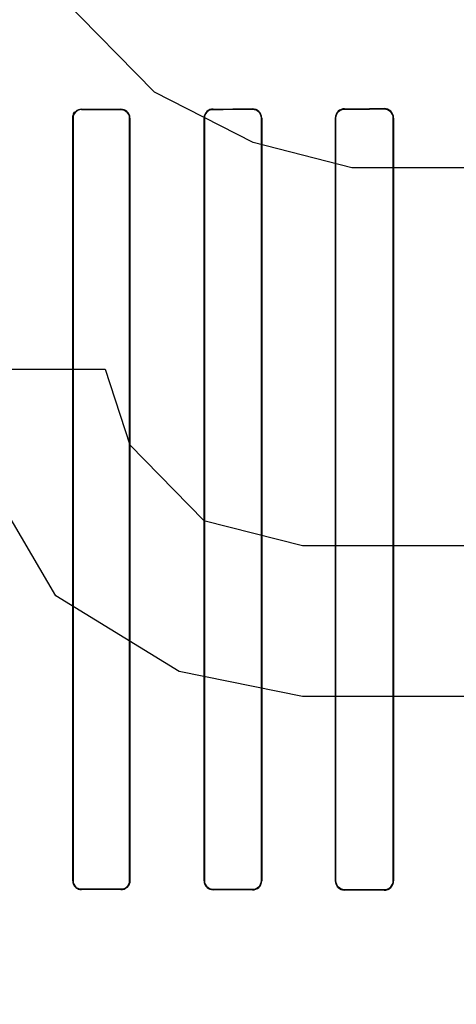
# Model space of a CAD drawing. Header units: millimetres. Extents: x 0 to 297, y 0 to 210.
# Tile 320 of 438: x 240.7021 to 240.8017, y 157.0288 to 157.2534. Entities that reach past the tile are written whole.
import ezdxf

# ---------------------------------------------------------------- set-up
doc = ezdxf.new("R2010")
doc.units = ezdxf.units.MM
doc.header["$LTSCALE"] = 16.335
doc.layers.get('0').update_dxf_attribs({"linetype": 'CONTINUOUS'})
for name, color, linetype in [('AXES_REF', 7, 'CONTINUOUS'), ('INTFCLR_1', 7, 'CONTINUOUS'), ('INTFCLR_72935', 7, 'CONTINUOUS')]:
    doc.layers.add(name, color=color, linetype=linetype)

msp = doc.modelspace()

# ---------------------------------------------------------------- linework, layer by layer
at = {"color": 7, "linetype": 'Continuous'}
for p, q in [((240.73291, 157.23685), (240.71041, 157.25983)), ((240.75541, 157.22536), (240.73291, 157.23685)), ((240.77791, 157.21962), (240.75541, 157.22536)), ((240.81166, 157.21962), (240.77791, 157.21962)), ((240.68791, 157.17366), (240.72166, 157.17366)), ((240.72166, 157.17366), (240.72729, 157.15643)), ((240.72729, 157.15643), (240.74416, 157.13919)), ((240.71041, 157.12196), (240.69354, 157.15068)), ((240.74416, 157.13919), (240.76666, 157.13345)), ((240.76666, 157.13345), (240.81166, 157.13345)), ((240.73854, 157.10472), (240.71041, 157.12196)), ((240.76666, 157.09898), (240.73854, 157.10472)), ((240.81166, 157.09898), (240.76666, 157.09898))]:
    msp.add_line(p, q, dxfattribs=at)
for radius in [5.8175, 5.817, 5.77975]:
    msp.add_circle((241.49791, 154.83398), radius, dxfattribs=at)
msp.add_arc((241.49791, 154.83398), 5.76, 278.277129, 261.722871, dxfattribs=at)
at = {"layer": 'AXES_REF', "color": 9, "linetype": 'Continuous'}
msp.add_circle((241.49791, 154.83398), 3.55715, dxfattribs=at)
at = {"layer": 'AXES_REF', "color": 7, "linetype": 'Continuous'}
msp.add_arc((241.49791, 154.83398), 5.892, 113.082666, 66.917334, dxfattribs=at)
at = {"layer": 'AXES_REF', "color": 9, "linetype": 'Continuous'}
msp.add_arc((241.49791, 154.83398), 5.30671, 94.41181, 85.58819, dxfattribs=at)
at = {"layer": 'INTFCLR_1', "color": 9, "linetype": 'Continuous'}
for p, q in [((240.71624, 157.23291), (240.71624, 157.23298)), ((240.72524, 157.23299), (240.72524, 157.23292)), ((240.74624, 157.23296), (240.74624, 157.23303)), ((240.75524, 157.23305), (240.75524, 157.23298)), ((240.77624, 157.23303), (240.77624, 157.2331)), ((240.78524, 157.23313), (240.78524, 157.23305)), ((240.71424, 157.23097), (240.71431, 157.23097)), ((240.7272, 157.23097), (240.72727, 157.23097)), ((240.74419, 157.23097), (240.74426, 157.23097)), ((240.75726, 157.23097), (240.75733, 157.23097)), ((240.77412, 157.23097), (240.77419, 157.23097)), ((240.78733, 157.23097), (240.78741, 157.23097)), ((240.71431, 157.05697), (240.71424, 157.05697)), ((240.72727, 157.05697), (240.7272, 157.05697)), ((240.74426, 157.05697), (240.74419, 157.05697)), ((240.75733, 157.05697), (240.75726, 157.05697)), ((240.77419, 157.05697), (240.77412, 157.05697)), ((240.78741, 157.05697), (240.78733, 157.05697)), ((240.71624, 157.05496), (240.71624, 157.05503)), ((240.72524, 157.05502), (240.72524, 157.05495)), ((240.74624, 157.05491), (240.74624, 157.05498)), ((240.75524, 157.05496), (240.75524, 157.05489)), ((240.77624, 157.05484), (240.77624, 157.05491)), ((240.78524, 157.05489), (240.78524, 157.05481))]:
    msp.add_line(p, q, dxfattribs=at)
at = {"layer": 'INTFCLR_1', "color": 6, "linetype": 'Continuous'}
for p, q in [((240.71424, 157.23097), (240.71424, 157.05697)), ((240.71431, 157.23097), (240.71431, 157.05697)), ((240.7272, 157.05697), (240.7272, 157.23097)), ((240.72727, 157.05697), (240.72727, 157.23097)), ((240.74419, 157.23097), (240.74419, 157.05697)), ((240.74426, 157.23097), (240.74426, 157.05697)), ((240.75726, 157.05697), (240.75726, 157.23097)), ((240.75733, 157.05697), (240.75733, 157.23097)), ((240.77412, 157.23097), (240.77412, 157.05697)), ((240.77419, 157.23097), (240.77419, 157.05697)), ((240.78733, 157.05697), (240.78733, 157.23097)), ((240.78741, 157.05697), (240.78741, 157.23097))]:
    msp.add_line(p, q, dxfattribs=at)
for centre, major_axis, start_param, end_param in [((240.58574, 157.23397), (0.31293, 0), -1.140627, -1.108745), ((240.58574, 157.23397), (0.33093, 0), -1.165445, -1.135656), ((240.58574, 157.23397), (0.31293, 0), -1.032246, -0.998394), ((240.58574, 157.23397), (0.33093, 0), -1.064439, -1.033062), ((240.58574, 157.23397), (0.31293, 0), -0.9163, -0.879521), ((240.58574, 157.23397), (0.33093, 0), -0.9574, -0.923735), ((240.58574, 157.05397), (0.33093, 0), 1.135656, 1.165445), ((240.58574, 157.05397), (0.31293, 0), 1.108745, 1.140627), ((240.58574, 157.05397), (0.33093, 0), 1.033062, 1.064439), ((240.58574, 157.05397), (0.31293, 0), 0.998394, 1.032246), ((240.58574, 157.05397), (0.33093, 0), 0.923735, 0.9574), ((240.58574, 157.05397), (0.31293, 0), 0.879521, 0.9163)]:
    msp.add_ellipse(centre, major_axis=major_axis, ratio=0.003491, start_param=start_param, end_param=end_param, dxfattribs=at)
for points, knots in [([(240.71624, 157.23298), (240.71577, 157.23298), (240.71471, 157.23259), (240.71424, 157.23152), (240.71424, 157.23097)], [0, 0, 0, 0, 0.463766, 1, 1, 1, 1]), ([(240.71624, 157.23291), (240.71573, 157.23291), (240.7147, 157.23248), (240.71431, 157.23145), (240.71431, 157.23097)], [0, 0, 0, 0, 0.515305, 1, 1, 1, 1]), ([(240.72727, 157.23097), (240.72727, 157.23152), (240.7268, 157.2326), (240.72572, 157.23299), (240.72524, 157.23299)], [0, 0, 0, 0, 0.533483, 1, 1, 1, 1]), ([(240.7272, 157.23097), (240.7272, 157.2315), (240.72674, 157.23255), (240.72571, 157.23292), (240.72524, 157.23292)], [0, 0, 0, 0, 0.535916, 1, 1, 1, 1]), ([(240.74624, 157.23303), (240.74575, 157.23303), (240.74466, 157.23262), (240.74419, 157.23152), (240.74419, 157.23097)], [0, 0, 0, 0, 0.473342, 1, 1, 1, 1]), ([(240.74624, 157.23296), (240.74571, 157.23296), (240.74465, 157.2325), (240.74426, 157.23145), (240.74426, 157.23097)], [0, 0, 0, 0, 0.523665, 1, 1, 1, 1]), ([(240.75733, 157.23097), (240.75733, 157.23152), (240.75686, 157.23264), (240.75575, 157.23305), (240.75524, 157.23305)], [0, 0, 0, 0, 0.521857, 1, 1, 1, 1]), ([(240.75726, 157.23097), (240.75726, 157.23151), (240.75679, 157.23258), (240.75573, 157.23298), (240.75524, 157.23298)], [0, 0, 0, 0, 0.525899, 1, 1, 1, 1]), ([(240.77624, 157.2331), (240.77571, 157.2331), (240.77459, 157.23266), (240.77412, 157.23153), (240.77412, 157.23097)], [0, 0, 0, 0, 0.486438, 1, 1, 1, 1]), ([(240.77624, 157.23303), (240.77574, 157.23302), (240.77465, 157.23261), (240.77419, 157.23151), (240.77419, 157.23097)], [0, 0, 0, 0, 0.481492, 1, 1, 1, 1]), ([(240.78741, 157.23097), (240.78741, 157.23142), (240.78706, 157.23254), (240.7859, 157.23313), (240.78524, 157.23313)], [0, 0, 0, 0, 0.405294, 1, 1, 1, 1]), ([(240.78733, 157.23097), (240.78733, 157.23151), (240.78687, 157.23262), (240.78576, 157.23305), (240.78524, 157.23305)], [0, 0, 0, 0, 0.512318, 1, 1, 1, 1]), ([(240.71424, 157.05697), (240.71424, 157.05642), (240.71471, 157.05535), (240.71577, 157.05496), (240.71624, 157.05496)], [0, 0, 0, 0, 0.537376, 1, 1, 1, 1]), ([(240.71431, 157.05697), (240.71431, 157.05644), (240.71477, 157.0554), (240.71579, 157.05503), (240.71624, 157.05503)], [0, 0, 0, 0, 0.539273, 1, 1, 1, 1]), ([(240.72524, 157.05502), (240.72576, 157.05502), (240.7268, 157.05545), (240.7272, 157.05649), (240.7272, 157.05697)], [0, 0, 0, 0, 0.51824, 1, 1, 1, 1]), ([(240.72524, 157.05495), (240.72573, 157.05495), (240.7268, 157.05534), (240.72727, 157.05642), (240.72727, 157.05697)], [0, 0, 0, 0, 0.467061, 1, 1, 1, 1]), ([(240.74419, 157.05697), (240.74419, 157.05642), (240.74466, 157.05532), (240.74575, 157.05491), (240.74624, 157.05491)], [0, 0, 0, 0, 0.527315, 1, 1, 1, 1]), ([(240.74426, 157.05697), (240.74426, 157.05643), (240.74472, 157.05537), (240.74577, 157.05498), (240.74624, 157.05498)], [0, 0, 0, 0, 0.53053, 1, 1, 1, 1]), ([(240.75524, 157.05496), (240.75573, 157.05496), (240.75679, 157.05536), (240.75726, 157.05643), (240.75726, 157.05697)], [0, 0, 0, 0, 0.47417, 1, 1, 1, 1]), ([(240.75524, 157.05489), (240.75575, 157.05489), (240.75686, 157.0553), (240.75733, 157.05641), (240.75733, 157.05697)], [0, 0, 0, 0, 0.477914, 1, 1, 1, 1]), ([(240.77412, 157.05697), (240.77412, 157.05652), (240.77446, 157.05541), (240.77561, 157.05484), (240.77624, 157.05484)], [0, 0, 0, 0, 0.412853, 1, 1, 1, 1]), ([(240.77419, 157.05697), (240.77419, 157.05643), (240.77465, 157.05533), (240.77574, 157.05492), (240.77624, 157.05491)], [0, 0, 0, 0, 0.518695, 1, 1, 1, 1]), ([(240.78524, 157.05489), (240.78576, 157.05489), (240.78687, 157.05532), (240.78733, 157.05642), (240.78733, 157.05697)], [0, 0, 0, 0, 0.486809, 1, 1, 1, 1]), ([(240.78524, 157.05481), (240.78579, 157.05481), (240.78694, 157.05526), (240.78741, 157.05641), (240.78741, 157.05697)], [0, 0, 0, 0, 0.492785, 1, 1, 1, 1])]:
    msp.add_open_spline(points, degree=3, knots=knots, dxfattribs=at)
at = {"layer": 'INTFCLR_72935', "color": 9, "linetype": 'Continuous'}
for p, q in [((240.71624, 157.23298), (240.71624, 157.23291)), ((240.72524, 157.23292), (240.72524, 157.23299)), ((240.74624, 157.23303), (240.74624, 157.23296)), ((240.75524, 157.23298), (240.75524, 157.23305)), ((240.77624, 157.2331), (240.77624, 157.23303)), ((240.78524, 157.23305), (240.78524, 157.23313)), ((240.71431, 157.23097), (240.71424, 157.23097)), ((240.72727, 157.23097), (240.7272, 157.23097)), ((240.74426, 157.23097), (240.74419, 157.23097)), ((240.75733, 157.23097), (240.75726, 157.23097)), ((240.77419, 157.23097), (240.77412, 157.23097)), ((240.78741, 157.23097), (240.78733, 157.23097)), ((240.71424, 157.05697), (240.71431, 157.05697)), ((240.7272, 157.05697), (240.72727, 157.05697)), ((240.74419, 157.05697), (240.74426, 157.05697)), ((240.75726, 157.05697), (240.75733, 157.05697)), ((240.77412, 157.05697), (240.77419, 157.05697)), ((240.78733, 157.05697), (240.78741, 157.05697)), ((240.71624, 157.05503), (240.71624, 157.05496)), ((240.72524, 157.05495), (240.72524, 157.05502)), ((240.74624, 157.05498), (240.74624, 157.05491)), ((240.75524, 157.05489), (240.75524, 157.05496)), ((240.77624, 157.05491), (240.77624, 157.05484)), ((240.78524, 157.05481), (240.78524, 157.05489))]:
    msp.add_line(p, q, dxfattribs=at)
at = {"layer": 'INTFCLR_72935', "color": 6, "linetype": 'Continuous'}
for p, q in [((240.71424, 157.05697), (240.71424, 157.23097)), ((240.71431, 157.05697), (240.71431, 157.23097)), ((240.7272, 157.23097), (240.7272, 157.05697)), ((240.72727, 157.23097), (240.72727, 157.05697)), ((240.74419, 157.05697), (240.74419, 157.23097)), ((240.74426, 157.05697), (240.74426, 157.23097)), ((240.75726, 157.23097), (240.75726, 157.05697)), ((240.75733, 157.23097), (240.75733, 157.05697)), ((240.77412, 157.05697), (240.77412, 157.23097)), ((240.77419, 157.05697), (240.77419, 157.23097)), ((240.78733, 157.23097), (240.78733, 157.05697)), ((240.78741, 157.23097), (240.78741, 157.05697))]:
    msp.add_line(p, q, dxfattribs=at)
for centre, major_axis, start_param, end_param in [((240.58574, 157.23397), (0.31293, 0), -1.140627, -1.108745), ((240.58574, 157.23397), (0.33093, 0), -1.165445, -1.135656), ((240.58574, 157.23397), (0.31293, 0), -1.032246, -0.998394), ((240.58574, 157.23397), (0.33093, 0), -1.064439, -1.033062), ((240.58574, 157.23397), (0.31293, 0), -0.9163, -0.879521), ((240.58574, 157.23397), (0.33093, 0), -0.9574, -0.923735), ((240.58574, 157.05397), (0.33093, 0), 1.135656, 1.165445), ((240.58574, 157.05397), (0.31293, 0), 1.108745, 1.140627), ((240.58574, 157.05397), (0.33093, 0), 1.033062, 1.064439), ((240.58574, 157.05397), (0.31293, 0), 0.998394, 1.032246), ((240.58574, 157.05397), (0.33093, 0), 0.923735, 0.9574), ((240.58574, 157.05397), (0.31293, 0), 0.879521, 0.9163)]:
    msp.add_ellipse(centre, major_axis=major_axis, ratio=0.003491, start_param=start_param, end_param=end_param, dxfattribs=at)
for points, knots in [([(240.71424, 157.23097), (240.71424, 157.23152), (240.71471, 157.23259), (240.71577, 157.23298), (240.71624, 157.23298)], [0, 0, 0, 0, 0.537377, 1, 1, 1, 1]), ([(240.72727, 157.23097), (240.72727, 157.23153), (240.72679, 157.23261), (240.72572, 157.23299), (240.72524, 157.23299)], [0, 0, 0, 0, 0.540749, 1, 1, 1, 1]), ([(240.72524, 157.23292), (240.72577, 157.23292), (240.72681, 157.23248), (240.7272, 157.23144), (240.7272, 157.23097)], [0, 0, 0, 0, 0.524781, 1, 1, 1, 1]), ([(240.74624, 157.23303), (240.74574, 157.23303), (240.74465, 157.23261), (240.74419, 157.23152), (240.74419, 157.23097)], [0, 0, 0, 0, 0.479796, 1, 1, 1, 1]), ([(240.74426, 157.23097), (240.74426, 157.23151), (240.74472, 157.23257), (240.74577, 157.23296), (240.74624, 157.23296)], [0, 0, 0, 0, 0.535113, 1, 1, 1, 1]), ([(240.75733, 157.23097), (240.75733, 157.23153), (240.75685, 157.23264), (240.75574, 157.23305), (240.75524, 157.23305)], [0, 0, 0, 0, 0.528383, 1, 1, 1, 1]), ([(240.75524, 157.23298), (240.75573, 157.23298), (240.75679, 157.23258), (240.75726, 157.23151), (240.75726, 157.23097)], [0, 0, 0, 0, 0.47417, 1, 1, 1, 1]), ([(240.77624, 157.2331), (240.77571, 157.2331), (240.77458, 157.23265), (240.77412, 157.23152), (240.77412, 157.23097)], [0, 0, 0, 0, 0.493578, 1, 1, 1, 1]), ([(240.77419, 157.23097), (240.77419, 157.23152), (240.77466, 157.23261), (240.77574, 157.23302), (240.77624, 157.23303)], [0, 0, 0, 0, 0.522602, 1, 1, 1, 1]), ([(240.78741, 157.23097), (240.78741, 157.23153), (240.78693, 157.23268), (240.78578, 157.23313), (240.78524, 157.23313)], [0, 0, 0, 0, 0.510846, 1, 1, 1, 1]), ([(240.78524, 157.23305), (240.78577, 157.23305), (240.78687, 157.23261), (240.78733, 157.23151), (240.78733, 157.23097)], [0, 0, 0, 0, 0.494361, 1, 1, 1, 1]), ([(240.71424, 157.05697), (240.71424, 157.05641), (240.71472, 157.05534), (240.71578, 157.05496), (240.71624, 157.05496)], [0, 0, 0, 0, 0.542611, 1, 1, 1, 1]), ([(240.71624, 157.05503), (240.71573, 157.05503), (240.7147, 157.05547), (240.71431, 157.0565), (240.71431, 157.05697)], [0, 0, 0, 0, 0.520593, 1, 1, 1, 1]), ([(240.72727, 157.05697), (240.72727, 157.05642), (240.7268, 157.05534), (240.72572, 157.05495), (240.72524, 157.05495)], [0, 0, 0, 0, 0.533482, 1, 1, 1, 1]), ([(240.7272, 157.05697), (240.7272, 157.05643), (240.72673, 157.05538), (240.7257, 157.05502), (240.72524, 157.05502)], [0, 0, 0, 0, 0.543266, 1, 1, 1, 1]), ([(240.74419, 157.05697), (240.74419, 157.05641), (240.74466, 157.05531), (240.74575, 157.05491), (240.74624, 157.05491)], [0, 0, 0, 0, 0.531503, 1, 1, 1, 1]), ([(240.74624, 157.05498), (240.74571, 157.05498), (240.74465, 157.05544), (240.74426, 157.05649), (240.74426, 157.05697)], [0, 0, 0, 0, 0.529302, 1, 1, 1, 1]), ([(240.75726, 157.05697), (240.75726, 157.05642), (240.75679, 157.05535), (240.75572, 157.05496), (240.75524, 157.05496)], [0, 0, 0, 0, 0.532615, 1, 1, 1, 1]), ([(240.75524, 157.05489), (240.75576, 157.05489), (240.75687, 157.05531), (240.75733, 157.05642), (240.75733, 157.05697)], [0, 0, 0, 0, 0.486225, 1, 1, 1, 1]), ([(240.77412, 157.05697), (240.77412, 157.05641), (240.77459, 157.05527), (240.77572, 157.05484), (240.77624, 157.05484)], [0, 0, 0, 0, 0.516983, 1, 1, 1, 1]), ([(240.77624, 157.05491), (240.77573, 157.05492), (240.77464, 157.05534), (240.77419, 157.05643), (240.77419, 157.05697)], [0, 0, 0, 0, 0.488803, 1, 1, 1, 1]), ([(240.78733, 157.05697), (240.78733, 157.05642), (240.78686, 157.05531), (240.78576, 157.05489), (240.78524, 157.05489)], [0, 0, 0, 0, 0.51765, 1, 1, 1, 1]), ([(240.78524, 157.05481), (240.78579, 157.05481), (240.78694, 157.05527), (240.78741, 157.05642), (240.78741, 157.05697)], [0, 0, 0, 0, 0.499305, 1, 1, 1, 1])]:
    msp.add_open_spline(points, degree=3, knots=knots, dxfattribs=at)
msp.add_open_spline([(240.71431, 157.23097), (240.71431, 157.23151), (240.71444, 157.23244), (240.71498, 157.23244)], degree=3, dxfattribs=at)

doc.saveas('drawing.dxf')
